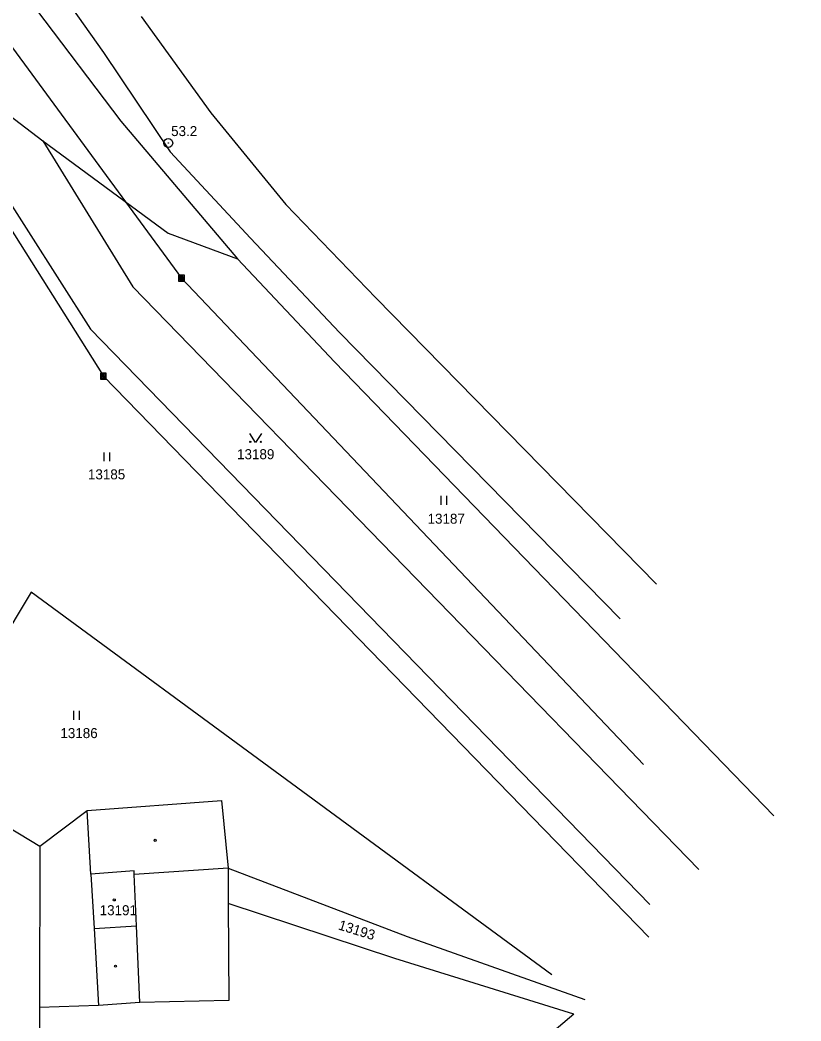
# Model space of a CAD drawing. Extents: x -822293 to -820259, y -1071573 to -1068794.
# Drawn here: x -820542.3 to -820409.9, y -1071147.9 to -1070978.1 of the extents above; entities that cross this region are included whole.
import ezdxf

# ---------------------------------------------------------------- set-up
doc = ezdxf.new("R2010")
doc.units = 0
for name, color, linetype in [('Vrstva 1', 7, 'Continuous'), ('Vrstva 10', 7, 'Continuous'), ('Vrstva 12', 7, 'Continuous'), ('Vrstva 13', 7, 'Continuous'), ('Vrstva 17', 7, 'Continuous'), ('Vrstva 18', 7, 'Continuous'), ('Vrstva 19', 7, 'Continuous'), ('Vrstva 2', 7, 'Continuous'), ('Vrstva 24', 7, 'Continuous'), ('Vrstva 25', 7, 'Continuous'), ('Vrstva 26', 7, 'Continuous'), ('Vrstva 3', 7, 'Continuous')]:
    doc.layers.add(name, color=color, linetype=linetype)

msp = doc.modelspace()

# ---------------------------------------------------------------- linework, layer by layer
at = {"layer": 'Vrstva 1'}
for p, q in [((-820539.84, -1070967.11), (-820528.16, -1070983.62)), ((-820539.52, -1070976.39), (-820525.24, -1070995.31)), ((-820561.6, -1070981.6), (-820530.4, -1071030.6)), ((-820528.16, -1070983.62), (-820516.84, -1071000.47)), ((-820544.2, -1070994.2), (-820538.47, -1070998.6)), ((-820525.24, -1070995.31), (-820505.46, -1071018.65)), ((-820538.47, -1070998.6), (-820517.2, -1071014.29)), ((-820538.47, -1070998.6), (-820523.2, -1071023.4)), ((-820516.84, -1071000.47), (-820503.22, -1071015.12)), ((-820517.2, -1071014.29), (-820505.46, -1071018.65)), ((-820503.22, -1071015.12), (-820488.13, -1071031.13)), ((-820505.46, -1071018.65), (-820488.98, -1071036.1)), ((-820523.2, -1071023.4), (-820427.22, -1071122.22)), ((-820530.4, -1071030.6), (-820435.54, -1071128.19)), ((-820488.13, -1071031.13), (-820440.56, -1071079.73)), ((-820488.98, -1071036.1), (-820414.5, -1071113.1)), ((-820540.45, -1071075.18), (-820559.1, -1071106.03)), ((-820452.17, -1071140.11), (-820540.45, -1071075.18)), ((-820549.36, -1071112), (-820538.98, -1071118.26)), ((-820538.98, -1071118.26), (-820530.94, -1071112.23)), ((-820538.98, -1071118.26), (-820539.04, -1071145.66)), ((-820507.05, -1071122), (-820507.01, -1071128)), ((-820507.05, -1071122), (-820476.66, -1071133.59)), ((-820507.01, -1071128), (-820506.9, -1071144.44)), ((-820478.77, -1071137.34), (-820507.01, -1071128)), ((-820476.66, -1071133.59), (-820446.53, -1071144.26)), ((-820448.39, -1071146.76), (-820478.77, -1071137.34)), ((-820506.9, -1071144.44), (-820522.01, -1071144.79)), ((-820539.04, -1071145.66), (-820539.05, -1071150.66)), ((-820529.02, -1071145.27), (-820539.04, -1071145.66)), ((-820448.39, -1071146.76), (-820466.46, -1071161.95))]:
    msp.add_line(p, q, dxfattribs=at)
at = {"layer": 'Vrstva 10'}
msp.add_spline([(-820648.37, -1071145.75), (-820635.21, -1071175.92), (-820619.77, -1071208), (-820606.88, -1071231.72), (-820592.84, -1071254.92), (-820557.31, -1071306.48), (-820522.72, -1071349.67), (-820487.72, -1071388.36), (-820440.04, -1071434.15), (-820382.01, -1071481.32), (-820258.78, -1071573.12)], degree=3, dxfattribs=at)
at = {"layer": 'Vrstva 12'}
for p, q in [((-820589.85, -1070920.06), (-820514.94, -1071021.94)), ((-820600.69, -1070923.5), (-820528.19, -1071038.53)), ((-820514.94, -1071021.94), (-820436.58, -1071104.39)), ((-820528.19, -1071038.53), (-820435.72, -1071133.7))]:
    msp.add_line(p, q, dxfattribs=at)
at = {"layer": 'Vrstva 13'}
for p, q in [((-820521.81, -1070977.53), (-820509.99, -1070993.9)), ((-820509.99, -1070993.9), (-820497.26, -1071009.41)), ((-820497.26, -1071009.41), (-820482, -1071025.25)), ((-820482, -1071025.25), (-820434.42, -1071073.84))]:
    msp.add_line(p, q, dxfattribs=at)
at = {"layer": 'Vrstva 2'}
for p, q in [((-820530.94, -1071112.23), (-820508.17, -1071110.55)), ((-820508.17, -1071110.55), (-820507.05, -1071122)), ((-820522.01, -1071144.79), (-820529.02, -1071145.27))]:
    msp.add_line(p, q, dxfattribs=at)
at = {"layer": 'Vrstva 24'}
for radius in [0.75, 0.0327]:
    msp.add_circle((-820517.19, -1070999), radius, dxfattribs=at)
at = {"layer": 'Vrstva 25'}
for p, q in [((-820528.137, -1071051.465), (-820528.137, -1071052.965)), ((-820527.115, -1071052.965), (-820527.115, -1071051.465)), ((-820470.957, -1071058.845), (-820470.957, -1071060.345)), ((-820469.935, -1071060.345), (-820469.935, -1071058.845)), ((-820533.257, -1071095.325), (-820533.257, -1071096.825)), ((-820532.235, -1071096.825), (-820532.235, -1071095.325))]:
    msp.add_line(p, q, dxfattribs=at)
msp.add_lwpolyline([(-820501.38, -1071048.28), (-820502.38, -1071049.78), (-820503.38, -1071048.28)], dxfattribs=at)
for centre, radius in [((-820503.28, -1071049.68), 0.1), ((-820501.48, -1071049.68), 0.1), ((-820519.42, -1071117.28), 0.175), ((-820526.34, -1071127.39), 0.175), ((-820526.12, -1071138.61), 0.175)]:
    msp.add_circle(centre, radius, dxfattribs=at)
at = {"layer": 'Vrstva 26'}
for points in [[(-820514.44, -1071021.44), (-820515.44, -1071021.44), (-820515.44, -1071022.44), (-820514.44, -1071022.44)], [(-820514.64, -1071021.64), (-820515.24, -1071021.64), (-820515.24, -1071022.24), (-820514.64, -1071022.24)], [(-820515.04, -1071022.04), (-820514.84, -1071022.04), (-820514.84, -1071021.84), (-820515.04, -1071021.84)], [(-820527.69, -1071038.03), (-820528.69, -1071038.03), (-820528.69, -1071039.03), (-820527.69, -1071039.03)], [(-820527.89, -1071038.23), (-820528.49, -1071038.23), (-820528.49, -1071038.83), (-820527.89, -1071038.83)], [(-820528.29, -1071038.63), (-820528.09, -1071038.63), (-820528.09, -1071038.43), (-820528.29, -1071038.43)]]:
    msp.add_lwpolyline(points, close=True, dxfattribs=at)
at = {"layer": 'Vrstva 3'}
for p, q in [((-820530.32, -1071123.01), (-820530.94, -1071112.23)), ((-820522.97, -1071122.47), (-820530.32, -1071123.01)), ((-820522.95, -1071123.08), (-820522.97, -1071122.47)), ((-820507.05, -1071122), (-820522.95, -1071123.08)), ((-820530.32, -1071123.01), (-820529.78, -1071132.23)), ((-820522.57, -1071131.8), (-820522.95, -1071123.08)), ((-820529.78, -1071132.23), (-820522.57, -1071131.8)), ((-820529.78, -1071132.23), (-820529.02, -1071145.27)), ((-820522.01, -1071144.79), (-820522.57, -1071131.8))]:
    msp.add_line(p, q, dxfattribs=at)

# ---------------------------------------------------------------- texts
at = {"layer": 'Vrstva 17'}
msp.add_text('53.2', height=1.7, dxfattribs=at).set_placement((-820516.7, -1070997.82))
at = {"layer": 'Vrstva 18'}
for s, p in [('13189', (-820505.517, -1071052.63)), ('13185', (-820530.808, -1071056.05)), ('13187', (-820473.212, -1071063.57)), ('13186', (-820535.477, -1071099.94))]:
    msp.add_text(s, height=1.7, dxfattribs=at).set_placement(p)
msp.add_text('13193', height=1.7, rotation=342.76518, dxfattribs=at).set_placement((-820488.474, -1071132.366))
at = {"layer": 'Vrstva 19'}
msp.add_text('13191', height=1.7, dxfattribs=at).set_placement((-820528.816, -1071129.98))

doc.saveas('drawing.dxf')
